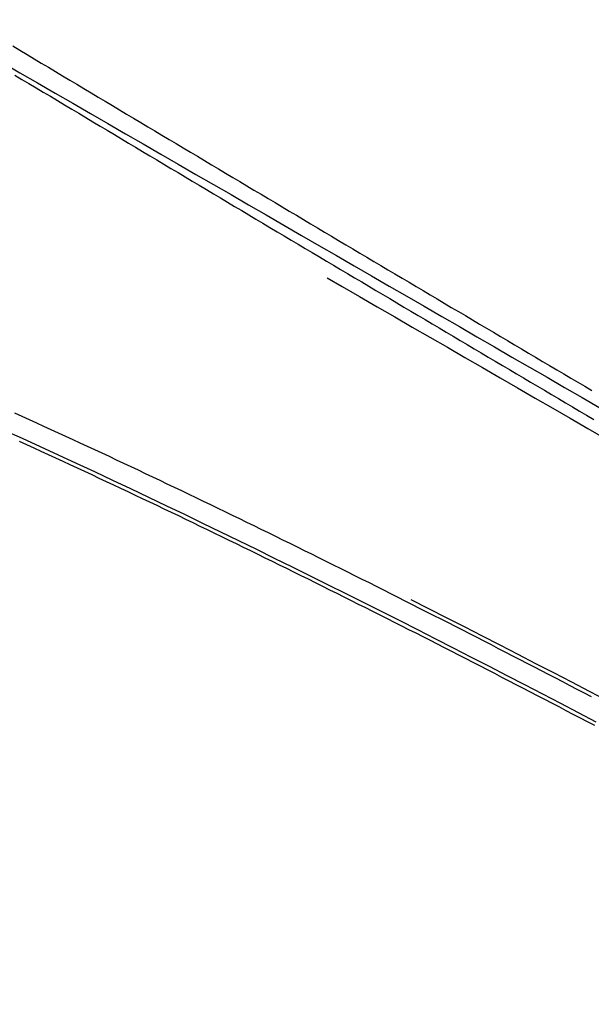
# Model space of a CAD drawing. Header units: metres. Extents: x 209747 to 209830, y 1182430 to 1182564.
# Tile 1045 of 1056: x 209781.34 to 209788.52, y 1182489.71 to 1182502.06. Entities that reach past the tile are written whole.
import ezdxf

# ---------------------------------------------------------------- set-up
doc = ezdxf.new("R2010")
doc.units = ezdxf.units.M
doc.header["$MEASUREMENT"] = 0
doc.linetypes.add('DGN Style 2', pattern=[15.036391, 9.021834, -6.014556])
doc.layers.get('0').update_dxf_attribs({"color": 254})

# ---------------------------------------------------------------- blocks, each defined once
blk = doc.blocks.new('*U4')
at = {"color": 40, "linetype": 'Continuous'}
for p, q in [((30.36, 2.667), (30.45, 2.614)), ((30.45, 2.614), (30.539, 2.56)), ((30.539, 2.56), (30.629, 2.507)), ((30.629, 2.507), (30.718, 2.453)), ((30.718, 2.453), (30.807, 2.4)), ((30.807, 2.4), (30.897, 2.347)), ((30.897, 2.347), (30.986, 2.293)), ((30.986, 2.293), (31.075, 2.24)), ((31.075, 2.24), (31.165, 2.187)), ((31.165, 2.187), (31.254, 2.133)), ((31.254, 2.133), (31.343, 2.08)), ((31.343, 2.08), (31.432, 2.027)), ((31.432, 2.027), (31.521, 1.974)), ((31.521, 1.974), (31.61, 1.92)), ((31.61, 1.92), (31.699, 1.867)), ((31.699, 1.867), (31.788, 1.814)), ((31.788, 1.814), (31.877, 1.761)), ((31.877, 1.761), (31.966, 1.708)), ((31.966, 1.708), (32.055, 1.655)), ((32.055, 1.655), (32.144, 1.602)), ((32.144, 1.602), (32.233, 1.549)), ((32.233, 1.549), (32.322, 1.496)), ((32.322, 1.496), (32.411, 1.443)), ((32.411, 1.443), (32.5, 1.39)), ((32.5, 1.39), (32.589, 1.337)), ((32.589, 1.337), (32.677, 1.284)), ((32.677, 1.284), (32.766, 1.231)), ((32.766, 1.231), (32.855, 1.178)), ((32.855, 1.178), (32.944, 1.125)), ((32.944, 1.125), (33.032, 1.072)), ((33.032, 1.072), (33.121, 1.019)), ((33.121, 1.019), (33.21, 0.966)), ((33.21, 0.966), (33.298, 0.914)), ((33.298, 0.914), (33.387, 0.861)), ((33.387, 0.861), (33.476, 0.808)), ((33.476, 0.808), (33.564, 0.755)), ((33.564, 0.755), (33.653, 0.703)), ((33.653, 0.703), (33.742, 0.65)), ((33.742, 0.65), (33.83, 0.597)), ((33.83, 0.597), (33.919, 0.544)), ((33.919, 0.544), (34.007, 0.492)), ((34.007, 0.492), (34.096, 0.439)), ((34.096, 0.439), (34.184, 0.387)), ((34.184, 0.387), (34.273, 0.334)), ((34.273, 0.334), (34.361, 0.281)), ((34.361, 0.281), (34.45, 0.229)), ((34.45, 0.229), (34.538, 0.176)), ((34.538, 0.176), (34.627, 0.124)), ((34.627, 0.124), (34.715, 0.071)), ((34.715, 0.071), (34.803, 0.019)), ((34.803, 0.019), (34.892, -0.034)), ((34.892, -0.034), (34.98, -0.086)), ((34.98, -0.086), (35.069, -0.139)), ((35.069, -0.139), (35.157, -0.191)), ((35.157, -0.191), (35.245, -0.243)), ((35.245, -0.243), (35.334, -0.296)), ((35.334, -0.296), (35.422, -0.348)), ((35.422, -0.348), (35.51, -0.4)), ((35.51, -0.4), (35.598, -0.453)), ((35.598, -0.453), (35.687, -0.505)), ((35.687, -0.505), (35.775, -0.557)), ((35.775, -0.557), (35.863, -0.61)), ((35.863, -0.61), (35.952, -0.662)), ((35.952, -0.662), (36.04, -0.714)), ((36.04, -0.714), (36.128, -0.766)), ((36.128, -0.766), (36.216, -0.819)), ((36.216, -0.819), (36.304, -0.871)), ((36.304, -0.871), (36.393, -0.923)), ((36.393, -0.923), (36.481, -0.975)), ((36.481, -0.975), (36.569, -1.027)), ((36.569, -1.027), (36.657, -1.079)), ((36.657, -1.079), (36.745, -1.131)), ((36.745, -1.131), (36.834, -1.184)), ((36.834, -1.184), (36.922, -1.236)), ((36.922, -1.236), (37.01, -1.288)), ((37.01, -1.288), (37.098, -1.34)), ((37.098, -1.34), (37.186, -1.392)), ((37.186, -1.392), (37.274, -1.444)), ((37.274, -1.444), (37.362, -1.496)), ((37.362, -1.496), (37.451, -1.548)), ((37.451, -1.548), (37.539, -1.6)), ((37.539, -1.6), (37.627, -1.652)), ((30.536, -2.333), (30.445, -2.292)), ((30.627, -2.375), (30.536, -2.333)), ((30.718, -2.417), (30.627, -2.375)), ((30.809, -2.458), (30.718, -2.417)), ((30.9, -2.5), (30.809, -2.458)), ((30.991, -2.542), (30.9, -2.5)), ((31.082, -2.584), (30.991, -2.542)), ((31.173, -2.627), (31.082, -2.584)), ((31.264, -2.669), (31.173, -2.627)), ((31.355, -2.711), (31.264, -2.669)), ((31.445, -2.754), (31.355, -2.711)), ((31.536, -2.796), (31.445, -2.754)), ((31.627, -2.839), (31.536, -2.796)), ((31.718, -2.882), (31.627, -2.839)), ((31.808, -2.924), (31.718, -2.882)), ((31.899, -2.967), (31.808, -2.924)), ((31.99, -3.01), (31.899, -2.967)), ((32.08, -3.053), (31.99, -3.01)), ((32.171, -3.096), (32.08, -3.053)), ((32.262, -3.14), (32.171, -3.096)), ((32.352, -3.183), (32.262, -3.14)), ((32.443, -3.226), (32.352, -3.183)), ((32.533, -3.27), (32.443, -3.226)), ((32.624, -3.313), (32.533, -3.27)), ((32.714, -3.357), (32.624, -3.313)), ((32.805, -3.401), (32.714, -3.357)), ((32.895, -3.444), (32.805, -3.401)), ((32.986, -3.488), (32.895, -3.444)), ((33.076, -3.532), (32.986, -3.488)), ((33.167, -3.576), (33.076, -3.532)), ((33.257, -3.62), (33.167, -3.576)), ((33.347, -3.664), (33.257, -3.62)), ((33.438, -3.708), (33.347, -3.664)), ((33.528, -3.753), (33.438, -3.708)), ((33.618, -3.797), (33.528, -3.753)), ((33.709, -3.841), (33.618, -3.797)), ((33.799, -3.886), (33.709, -3.841)), ((33.889, -3.93), (33.799, -3.886)), ((33.979, -3.975), (33.889, -3.93)), ((34.07, -4.02), (33.979, -3.975)), ((34.16, -4.064), (34.07, -4.02)), ((34.25, -4.109), (34.16, -4.064)), ((34.34, -4.154), (34.25, -4.109)), ((34.43, -4.199), (34.34, -4.154)), ((34.521, -4.244), (34.43, -4.199)), ((34.611, -4.289), (34.521, -4.244)), ((34.701, -4.334), (34.611, -4.289)), ((34.791, -4.379), (34.701, -4.334)), ((34.881, -4.425), (34.791, -4.379)), ((34.971, -4.47), (34.881, -4.425)), ((35.061, -4.515), (34.971, -4.47)), ((35.151, -4.561), (35.061, -4.515)), ((35.241, -4.606), (35.151, -4.561)), ((35.331, -4.652), (35.241, -4.606)), ((35.421, -4.697), (35.331, -4.652)), ((35.511, -4.743), (35.421, -4.697)), ((35.601, -4.789), (35.511, -4.743)), ((35.69, -4.834), (35.601, -4.789)), ((35.78, -4.88), (35.69, -4.834)), ((35.87, -4.926), (35.78, -4.88)), ((35.96, -4.972), (35.87, -4.926)), ((36.05, -5.018), (35.96, -4.972)), ((36.14, -5.064), (36.05, -5.018)), ((36.229, -5.11), (36.14, -5.064)), ((36.319, -5.156), (36.229, -5.11)), ((36.409, -5.202), (36.319, -5.156)), ((36.499, -5.249), (36.409, -5.202)), ((36.588, -5.295), (36.499, -5.249)), ((36.678, -5.341), (36.588, -5.295)), ((36.768, -5.388), (36.678, -5.341)), ((36.857, -5.434), (36.768, -5.388)), ((36.947, -5.481), (36.857, -5.434)), ((37.037, -5.527), (36.947, -5.481)), ((37.126, -5.574), (37.037, -5.527)), ((37.216, -5.62), (37.126, -5.574)), ((37.305, -5.667), (37.216, -5.62)), ((37.395, -5.713), (37.305, -5.667)), ((37.485, -5.76), (37.395, -5.713)), ((37.574, -5.807), (37.485, -5.76)), ((37.664, -5.854), (37.574, -5.807))]:
    blk.add_line(p, q, dxfattribs=at)
at = {"color": 3, "linetype": 'Continuous'}
for p, q in [((30.385, 2.303), (30.475, 2.249)), ((30.475, 2.249), (30.564, 2.196)), ((30.564, 2.196), (30.654, 2.142)), ((30.654, 2.142), (30.743, 2.089)), ((30.743, 2.089), (30.832, 2.036)), ((30.832, 2.036), (30.921, 1.982)), ((30.921, 1.982), (31.011, 1.929)), ((31.011, 1.929), (31.1, 1.876)), ((31.1, 1.876), (31.189, 1.823)), ((31.189, 1.823), (31.278, 1.769)), ((31.278, 1.769), (31.367, 1.716)), ((31.367, 1.716), (31.456, 1.663)), ((31.456, 1.663), (31.545, 1.61)), ((31.545, 1.61), (31.635, 1.557)), ((31.635, 1.557), (31.724, 1.503)), ((31.724, 1.503), (31.813, 1.45)), ((31.813, 1.45), (31.902, 1.397)), ((31.902, 1.397), (31.99, 1.344)), ((31.99, 1.344), (32.079, 1.291)), ((32.079, 1.291), (32.168, 1.238)), ((32.168, 1.238), (32.257, 1.185)), ((32.257, 1.185), (32.346, 1.132)), ((32.346, 1.132), (32.435, 1.079)), ((32.435, 1.079), (32.524, 1.026)), ((32.524, 1.026), (32.613, 0.973)), ((32.613, 0.973), (32.701, 0.92)), ((32.701, 0.92), (32.79, 0.867)), ((32.79, 0.867), (32.879, 0.814)), ((32.879, 0.814), (32.968, 0.762)), ((32.968, 0.762), (33.056, 0.709)), ((33.056, 0.709), (33.145, 0.656)), ((33.145, 0.656), (33.234, 0.603)), ((33.234, 0.603), (33.322, 0.55)), ((33.322, 0.55), (33.411, 0.497)), ((33.411, 0.497), (33.5, 0.445)), ((33.5, 0.445), (33.588, 0.392)), ((33.588, 0.392), (33.677, 0.339)), ((33.677, 0.339), (33.765, 0.287)), ((33.765, 0.287), (33.854, 0.234)), ((33.854, 0.234), (33.942, 0.181)), ((33.942, 0.181), (34.031, 0.129)), ((34.031, 0.129), (34.119, 0.076)), ((34.119, 0.076), (34.208, 0.023)), ((34.208, 0.023), (34.296, -0.029)), ((34.296, -0.029), (34.385, -0.082)), ((34.385, -0.082), (34.473, -0.134)), ((34.473, -0.134), (34.562, -0.187)), ((34.562, -0.187), (34.65, -0.239)), ((34.65, -0.239), (34.739, -0.292)), ((34.739, -0.292), (34.827, -0.344)), ((34.827, -0.344), (34.915, -0.397)), ((34.915, -0.397), (35.004, -0.449)), ((35.004, -0.449), (35.092, -0.501)), ((35.092, -0.501), (35.181, -0.554)), ((35.181, -0.554), (35.269, -0.606)), ((35.269, -0.606), (35.357, -0.658)), ((35.357, -0.658), (35.446, -0.711)), ((35.446, -0.711), (35.534, -0.763)), ((35.534, -0.763), (35.622, -0.815)), ((35.622, -0.815), (35.71, -0.868)), ((35.71, -0.868), (35.799, -0.92)), ((35.799, -0.92), (35.887, -0.972)), ((35.887, -0.972), (35.975, -1.024)), ((35.975, -1.024), (36.063, -1.077)), ((36.063, -1.077), (36.152, -1.129)), ((36.152, -1.129), (36.24, -1.181)), ((36.24, -1.181), (36.328, -1.233)), ((36.328, -1.233), (36.416, -1.285)), ((36.416, -1.285), (36.505, -1.338)), ((36.505, -1.338), (36.593, -1.39)), ((36.593, -1.39), (36.681, -1.442)), ((36.681, -1.442), (36.769, -1.494)), ((36.769, -1.494), (36.857, -1.546)), ((36.857, -1.546), (36.945, -1.598)), ((36.945, -1.598), (37.034, -1.65)), ((37.034, -1.65), (37.122, -1.702)), ((37.122, -1.702), (37.21, -1.754)), ((37.21, -1.754), (37.298, -1.806)), ((37.298, -1.806), (37.386, -1.858)), ((30.478, -1.977), (30.387, -1.936)), ((37.386, -1.858), (37.474, -1.91)), ((37.474, -1.91), (37.562, -1.962)), ((37.562, -1.962), (37.651, -2.014)), ((30.57, -2.019), (30.478, -1.977)), ((30.661, -2.06), (30.57, -2.019)), ((30.752, -2.102), (30.661, -2.06)), ((30.843, -2.144), (30.752, -2.102)), ((30.935, -2.186), (30.843, -2.144)), ((31.026, -2.228), (30.935, -2.186)), ((31.117, -2.27), (31.026, -2.228)), ((31.208, -2.312), (31.117, -2.27)), ((31.299, -2.355), (31.208, -2.312)), ((31.391, -2.397), (31.299, -2.355)), ((31.482, -2.439), (31.391, -2.397)), ((31.573, -2.482), (31.482, -2.439)), ((31.664, -2.525), (31.573, -2.482)), ((31.755, -2.567), (31.664, -2.525)), ((31.846, -2.61), (31.755, -2.567)), ((31.937, -2.653), (31.846, -2.61)), ((32.028, -2.696), (31.937, -2.653)), ((32.118, -2.739), (32.028, -2.696)), ((32.209, -2.782), (32.118, -2.739)), ((32.3, -2.826), (32.209, -2.782)), ((32.391, -2.869), (32.3, -2.826)), ((32.482, -2.912), (32.391, -2.869)), ((32.573, -2.956), (32.482, -2.912)), ((32.663, -2.999), (32.573, -2.956)), ((32.754, -3.043), (32.663, -2.999)), ((32.845, -3.087), (32.754, -3.043)), ((32.936, -3.13), (32.845, -3.087)), ((33.026, -3.174), (32.936, -3.13)), ((33.117, -3.218), (33.026, -3.174)), ((33.208, -3.262), (33.117, -3.218)), ((33.298, -3.306), (33.208, -3.262)), ((33.389, -3.35), (33.298, -3.306)), ((33.479, -3.395), (33.389, -3.35)), ((33.57, -3.439), (33.479, -3.395)), ((33.66, -3.483), (33.57, -3.439)), ((33.751, -3.528), (33.66, -3.483)), ((33.841, -3.572), (33.751, -3.528)), ((33.932, -3.617), (33.841, -3.572)), ((34.022, -3.661), (33.932, -3.617)), ((34.113, -3.706), (34.022, -3.661)), ((34.203, -3.751), (34.113, -3.706)), ((34.293, -3.796), (34.203, -3.751)), ((34.384, -3.841), (34.293, -3.796)), ((34.474, -3.886), (34.384, -3.841)), ((34.564, -3.931), (34.474, -3.886)), ((34.655, -3.976), (34.564, -3.931)), ((34.745, -4.021), (34.655, -3.976)), ((34.835, -4.066), (34.745, -4.021)), ((34.925, -4.111), (34.835, -4.066)), ((35.016, -4.157), (34.925, -4.111)), ((35.106, -4.202), (35.016, -4.157)), ((35.196, -4.248), (35.106, -4.202)), ((35.286, -4.293), (35.196, -4.248)), ((35.376, -4.339), (35.286, -4.293)), ((35.466, -4.384), (35.376, -4.339)), ((35.557, -4.43), (35.466, -4.384)), ((35.647, -4.476), (35.557, -4.43)), ((35.737, -4.521), (35.647, -4.476)), ((35.827, -4.567), (35.737, -4.521)), ((35.917, -4.613), (35.827, -4.567)), ((36.007, -4.659), (35.917, -4.613)), ((36.097, -4.705), (36.007, -4.659)), ((36.187, -4.751), (36.097, -4.705)), ((36.277, -4.797), (36.187, -4.751)), ((36.367, -4.843), (36.277, -4.797)), ((36.456, -4.89), (36.367, -4.843)), ((36.546, -4.936), (36.456, -4.89)), ((36.636, -4.982), (36.546, -4.936)), ((36.726, -5.028), (36.636, -4.982)), ((36.816, -5.075), (36.726, -5.028)), ((36.906, -5.121), (36.816, -5.075)), ((36.995, -5.168), (36.906, -5.121)), ((37.085, -5.214), (36.995, -5.168)), ((37.175, -5.261), (37.085, -5.214)), ((37.265, -5.307), (37.175, -5.261)), ((37.354, -5.354), (37.265, -5.307)), ((37.444, -5.401), (37.354, -5.354)), ((37.534, -5.448), (37.444, -5.401)), ((37.624, -5.494), (37.534, -5.448))]:
    blk.add_line(p, q, dxfattribs=at)
blk = doc.blocks.new('ATTEMP')
at = {"color": 5, "linetype": 'Continuous', "flags": 128}
for points in [[(19.75, 2.459), (19.971, 2.331), (20.192, 2.204), (20.413, 2.076), (20.634, 1.949), (20.855, 1.821), (21.075, 1.694), (21.296, 1.567), (21.517, 1.439), (21.738, 1.312), (21.958, 1.184), (22.179, 1.057), (22.399, 0.93), (22.62, 0.803), (22.84, 0.675), (23.061, 0.548), (23.281, 0.421), (23.502, 0.293), (23.722, 0.166), (23.942, 0.039), (24.163, -0.088), (24.383, -0.215), (24.603, -0.343), (24.824, -0.47), (25.044, -0.597), (25.264, -0.724), (25.485, -0.851), (25.705, -0.979), (25.925, -1.106), (26.145, -1.233), (26.366, -1.36), (26.586, -1.487), (26.806, -1.614), (27.026, -1.741), (27.246, -1.868)], [(19.77, -2.148), (19.997, -2.251), (20.224, -2.355), (20.451, -2.459), (20.677, -2.564), (20.904, -2.67), (21.13, -2.776), (21.357, -2.882), (21.583, -2.99), (21.809, -3.097), (22.035, -3.205), (22.26, -3.314), (22.486, -3.423), (22.712, -3.533), (22.937, -3.643), (23.162, -3.753), (23.387, -3.864), (23.612, -3.975), (23.837, -4.087), (24.062, -4.199), (24.287, -4.311), (24.511, -4.424), (24.736, -4.538), (24.96, -4.651), (25.185, -4.765), (25.409, -4.88), (25.633, -4.994), (25.857, -5.109), (26.081, -5.224), (26.304, -5.34), (26.528, -5.456), (26.752, -5.572), (26.975, -5.689), (27.199, -5.805)]]:
    blk.add_lwpolyline(points, dxfattribs=at)
at = {"color": 1, "linetype": 'DGN Style 2', "flags": 128}
blk.add_lwpolyline([(-11.705, 0.001), (-11.702, 0.261), (-11.692, 0.522), (-11.677, 0.785), (-11.655, 1.047), (-11.626, 1.311), (-11.592, 1.574), (-11.551, 1.837), (-11.503, 2.1), (-11.45, 2.362), (-11.39, 2.624), (-11.324, 2.885), (-11.252, 3.145), (-11.174, 3.403), (-11.089, 3.661), (-10.999, 3.916), (-10.902, 4.17), (-10.799, 4.423), (-10.691, 4.673), (-10.576, 4.921), (-10.455, 5.166), (-10.329, 5.409), (-10.197, 5.649), (-10.059, 5.887), (-9.915, 6.121), (-9.766, 6.352), (-9.611, 6.58), (-9.451, 6.804), (-9.285, 7.025), (-9.114, 7.242), (-8.938, 7.455), (-8.757, 7.664), (-8.571, 7.869), (-8.379, 8.07), (-8.184, 8.266), (-7.983, 8.457), (-7.778, 8.644), (-7.568, 8.826), (-7.354, 9.003), (-7.136, 9.175), (-6.913, 9.342), (-6.687, 9.504), (-6.456, 9.66), (-6.222, 9.811), (-5.985, 9.956), (-5.743, 10.096), (-5.499, 10.23), (-5.251, 10.358), (-5, 10.48), (-4.747, 10.596), (-4.49, 10.706), (-4.231, 10.81), (-3.97, 10.908), (-3.706, 10.999), (-3.44, 11.085), (-3.171, 11.163), (-2.901, 11.236), (-2.63, 11.302), (-2.356, 11.361), (-2.082, 11.414), (-1.806, 11.46), (-1.529, 11.5), (-1.251, 11.532), (-0.972, 11.559), (-0.693, 11.578), (-0.414, 11.591), (-0.134, 11.597), (0.146, 11.596), (0.426, 11.589), (0.706, 11.575), (0.985, 11.554), (1.264, 11.526), (1.542, 11.492), (1.819, 11.451), (2.096, 11.403), (2.37, 11.349), (2.644, 11.288), (2.916, 11.22), (3.186, 11.146), (3.455, 11.066), (3.721, 10.979), (3.986, 10.885), (4.248, 10.785), (4.507, 10.679), (4.764, 10.567), (5.018, 10.448), (5.27, 10.323), (5.515, 10.195), (5.758, 10.067), (5.999, 9.938), (6.24, 9.809), (6.48, 9.68), (6.719, 9.551), (6.956, 9.421), (7.194, 9.291), (7.43, 9.161), (7.665, 9.031), (7.9, 8.901), (8.134, 8.771), (8.367, 8.64), (8.6, 8.51), (8.832, 8.38), (9.063, 8.25), (9.294, 8.119), (9.524, 7.989), (9.754, 7.859), (9.983, 7.729), (10.212, 7.599), (10.441, 7.469), (10.669, 7.339), (10.896, 7.209), (11.123, 7.08), (11.35, 6.95), (11.577, 6.82), (11.803, 6.691), (12.029, 6.561), (12.254, 6.432), (12.479, 6.303), (12.704, 6.174), (12.929, 6.045), (13.154, 5.916), (13.378, 5.787), (13.602, 5.658), (13.826, 5.529), (14.05, 5.4), (14.273, 5.272), (14.496, 5.143), (14.72, 5.014), (14.943, 4.886), (15.165, 4.758), (15.388, 4.629), (15.611, 4.501), (15.833, 4.373), (16.055, 4.244), (16.278, 4.116), (16.5, 3.988), (16.722, 3.86), (16.944, 3.732), (17.165, 3.604), (17.387, 3.476), (17.609, 3.348), (17.83, 3.221), (18.052, 3.093), (18.273, 2.965), (18.495, 2.837), (18.716, 2.71), (18.937, 2.582), (19.158, 2.454), (19.379, 2.327), (19.6, 2.199), (19.821, 2.072), (20.042, 1.944), (20.263, 1.817), (20.484, 1.689), (20.705, 1.562), (20.925, 1.434), (21.146, 1.307), (21.367, 1.179), (21.588, 1.052), (21.808, 0.925), (22.029, 0.797), (22.249, 0.67), (22.47, 0.543), (22.69, 0.415), (22.911, 0.288), (23.131, 0.161), (23.352, 0.034), (23.572, -0.094), (23.792, -0.221), (24.013, -0.348), (24.233, -0.475), (24.453, -0.602), (24.674, -0.73), (24.894, -0.857), (25.114, -0.984), (25.335, -1.111), (25.555, -1.238), (25.775, -1.366), (25.995, -1.493), (26.216, -1.62), (26.436, -1.747), (26.656, -1.874), (26.876, -2.001), (27.096, -2.128), (27.316, -2.255), (27.537, -2.382), (27.757, -2.51), (27.977, -2.637), (28.197, -2.764), (28.417, -2.891), (28.637, -3.018), (28.857, -3.145), (29.077, -3.272), (29.297, -3.399), (29.517, -3.526), (29.738, -3.653), (29.958, -3.78), (30.178, -3.907), (30.398, -4.034), (30.618, -4.161), (30.838, -4.288), (31.058, -4.415), (31.278, -4.543), (31.498, -4.67), (31.718, -4.797), (31.938, -4.924), (32.158, -5.051), (32.378, -5.178), (32.598, -5.305), (32.818, -5.432), (33.038, -5.559), (33.258, -5.686), (33.478, -5.813), (33.698, -5.94), (33.918, -6.067), (34.138, -6.194), (34.358, -6.321), (34.578, -6.448), (34.798, -6.575), (35.018, -6.702), (35.238, -6.829), (35.458, -6.956), (35.678, -7.083), (35.898, -7.21), (36.118, -7.337), (36.338, -7.464), (36.558, -7.591), (36.778, -7.718), (36.998, -7.845), (37.218, -7.972), (37.438, -8.099), (37.658, -8.226), (37.878, -8.353), (38.098, -8.48), (38.318, -8.607), (38.538, -8.734), (38.758, -8.861), (38.978, -8.988), (39.198, -9.115), (39.418, -9.242), (39.638, -9.369), (39.858, -9.496), (40.078, -9.623), (40.298, -9.75), (40.518, -9.877), (40.737, -10.004), (40.957, -10.131), (41.177, -10.258), (41.397, -10.385), (41.617, -10.512), (41.837, -10.639), (42.057, -10.766), (42.277, -10.893), (42.497, -11.02), (42.717, -11.147), (42.937, -11.274), (43.157, -11.401), (43.377, -11.528), (43.597, -11.655), (43.817, -11.782), (44.037, -11.909), (44.257, -12.036), (44.477, -12.163), (44.697, -12.29), (44.917, -12.417), (45.137, -12.544), (45.357, -12.671), (45.577, -12.798), (45.797, -12.925), (46.017, -13.052), (46.237, -13.179), (46.457, -13.306), (46.676, -13.433), (46.896, -13.56), (47.116, -13.687), (47.336, -13.814), (47.556, -13.941), (47.776, -14.068), (47.996, -14.195), (48.216, -14.322), (48.436, -14.449), (48.656, -14.576), (48.876, -14.703), (49.096, -14.83), (49.316, -14.957), (49.536, -15.084), (49.756, -15.211), (49.976, -15.338), (50.196, -15.465), (50.416, -15.592), (50.636, -15.719), (50.856, -15.846), (51.076, -15.973), (51.296, -16.1), (51.516, -16.227), (51.736, -16.354), (51.955, -16.481), (52.175, -16.608), (52.395, -16.735), (52.615, -16.862), (52.835, -16.989), (53.055, -17.116), (53.275, -17.243), (53.495, -17.37), (53.715, -17.497), (53.935, -17.624), (54.155, -17.751), (54.375, -17.878), (54.595, -18.005), (54.815, -18.132), (55.035, -18.259), (55.255, -18.386), (55.475, -18.513), (55.695, -18.64), (55.915, -18.767), (56.135, -18.894), (56.355, -19.021), (56.575, -19.148), (56.795, -19.275), (57.014, -19.402), (57.234, -19.529), (57.454, -19.656), (57.674, -19.783), (57.894, -19.91), (58.114, -20.037), (58.334, -20.164), (58.554, -20.291), (58.774, -20.418), (58.994, -20.544), (59.214, -20.671), (59.434, -20.798), (59.654, -20.925), (59.874, -21.052), (60.094, -21.179), (60.314, -21.306), (60.534, -21.433), (60.754, -21.56), (60.974, -21.687), (61.194, -21.814), (61.414, -21.941), (61.634, -22.068), (61.854, -22.195), (62.074, -22.322), (62.293, -22.449), (62.513, -22.576), (62.733, -22.703), (62.953, -22.83), (63.173, -22.957), (63.393, -23.084), (63.613, -23.211), (63.833, -23.338), (64.053, -23.465), (64.273, -23.592), (64.493, -23.719), (64.713, -23.846), (64.933, -23.973), (65.153, -24.1), (65.245, -24.153)], dxfattribs=at)
at = {"color": 6, "linetype": 'DGN Style 2', "flags": 128}
blk.add_lwpolyline([(-9.255, -27.61), (-9.255, -27.356), (-9.255, -27.102), (-9.255, -26.848), (-9.255, -26.595), (-9.255, -26.342), (-9.255, -26.09), (-9.255, -25.838), (-9.255, -25.587), (-9.255, -25.337), (-9.255, -25.088), (-9.255, -24.839), (-9.255, -24.591), (-9.255, -24.344), (-9.255, -24.098), (-9.256, -23.852), (-9.256, -23.608), (-9.256, -23.365), (-9.256, -23.123), (-9.256, -22.881), (-9.257, -22.641), (-9.257, -22.402), (-9.258, -22.164), (-9.258, -21.927), (-9.258, -21.691), (-9.259, -21.456), (-9.259, -21.223), (-9.26, -20.99), (-9.26, -20.759), (-9.261, -20.529), (-9.262, -20.3), (-9.262, -20.072), (-9.263, -19.845), (-9.263, -19.62), (-9.264, -19.395), (-9.264, -19.172), (-9.265, -18.951), (-9.265, -18.73), (-9.266, -18.511), (-9.266, -18.293), (-9.266, -18.076), (-9.267, -17.86), (-9.267, -17.646), (-9.266, -17.433), (-9.266, -17.221), (-9.266, -17.011), (-9.265, -16.801), (-9.265, -16.593), (-9.264, -16.387), (-9.263, -16.181), (-9.262, -15.977), (-9.26, -15.774), (-9.259, -15.573), (-9.257, -15.373), (-9.254, -15.174), (-9.252, -14.976), (-9.249, -14.78), (-9.246, -14.585), (-9.242, -14.391), (-9.239, -14.199), (-9.235, -14.008), (-9.23, -13.818), (-9.225, -13.629), (-9.22, -13.442), (-9.214, -13.256), (-9.208, -13.072), (-9.202, -12.889), (-9.195, -12.707), (-9.187, -12.526), (-9.179, -12.347), (-9.171, -12.169), (-9.162, -11.992), (-9.153, -11.817), (-9.143, -11.643), (-9.133, -11.47), (-9.122, -11.299), (-9.111, -11.129), (-9.099, -10.96), (-9.086, -10.793), (-9.073, -10.627), (-9.059, -10.462), (-9.045, -10.298), (-9.03, -10.136), (-9.015, -9.975), (-8.999, -9.816), (-8.983, -9.658), (-8.965, -9.501), (-8.948, -9.345), (-8.929, -9.188), (-8.91, -9.031), (-8.889, -8.873), (-8.868, -8.715), (-8.845, -8.556), (-8.822, -8.397), (-8.798, -8.238), (-8.772, -8.078), (-8.746, -7.918), (-8.718, -7.758), (-8.689, -7.597), (-8.659, -7.437), (-8.628, -7.277), (-8.596, -7.116), (-8.562, -6.956), (-8.527, -6.796), (-8.491, -6.636), (-8.453, -6.477), (-8.414, -6.317), (-8.373, -6.158), (-8.331, -6), (-8.288, -5.842), (-8.243, -5.684), (-8.196, -5.527), (-8.147, -5.37), (-8.097, -5.214), (-8.046, -5.059), (-7.992, -4.904), (-7.937, -4.75), (-7.88, -4.596), (-7.821, -4.444), (-7.76, -4.292), (-7.697, -4.141), (-7.633, -3.991), (-7.566, -3.842), (-7.497, -3.694), (-7.427, -3.547), (-7.354, -3.401), (-7.279, -3.256), (-7.202, -3.112), (-7.123, -2.969), (-7.042, -2.827), (-6.958, -2.686), (-6.873, -2.547), (-6.785, -2.409), (-6.694, -2.272), (-6.602, -2.136), (-6.507, -2.002), (-6.409, -1.869), (-6.31, -1.737), (-6.208, -1.607), (-6.103, -1.478), (-5.996, -1.35), (-5.887, -1.224), (-5.775, -1.099), (-5.66, -0.976), (-5.543, -0.855), (-5.423, -0.735), (-5.301, -0.616), (-5.177, -0.5), (-5.049, -0.384), (-4.919, -0.271), (-4.787, -0.16), (-4.652, -0.05), (-4.514, 0.058), (-4.374, 0.164), (-4.231, 0.269), (-4.085, 0.371), (-3.937, 0.471), (-3.787, 0.57), (-3.633, 0.666), (-3.478, 0.76), (-3.319, 0.852), (-3.158, 0.942), (-2.995, 1.03), (-2.829, 1.116), (-2.661, 1.199), (-2.49, 1.28), (-2.317, 1.359), (-2.142, 1.435), (-1.964, 1.509), (-1.784, 1.58), (-1.602, 1.649), (-1.418, 1.715), (-1.231, 1.779), (-1.043, 1.841), (-0.852, 1.9), (-0.659, 1.956), (-0.465, 2.01), (-0.268, 2.061), (-0.07, 2.109), (0.13, 2.155), (0.332, 2.198), (0.535, 2.239), (0.741, 2.277), (0.947, 2.312), (1.156, 2.345), (1.365, 2.375), (1.577, 2.402), (1.789, 2.427), (2.003, 2.449), (2.218, 2.468), (2.434, 2.485), (2.652, 2.499), (2.87, 2.511), (3.09, 2.52), (3.31, 2.527), (3.532, 2.531), (3.754, 2.532), (3.978, 2.531), (4.202, 2.528), (4.427, 2.522), (4.652, 2.513), (4.879, 2.502), (5.106, 2.489), (5.333, 2.474), (5.561, 2.456), (5.79, 2.436), (6.019, 2.413), (6.249, 2.389), (6.479, 2.362), (6.709, 2.333), (6.94, 2.302), (7.171, 2.269), (7.402, 2.234), (7.634, 2.196), (7.866, 2.157), (8.098, 2.116), (8.33, 2.073), (8.563, 2.028), (8.795, 1.981), (9.028, 1.932), (9.261, 1.881), (9.494, 1.829), (9.727, 1.775), (9.96, 1.719), (10.193, 1.662), (10.426, 1.603), (10.659, 1.542), (10.892, 1.48), (11.125, 1.416), (11.358, 1.351), (11.591, 1.284), (11.824, 1.216), (12.057, 1.146), (12.289, 1.075), (12.522, 1.003), (12.755, 0.929), (12.987, 0.854), (13.219, 0.778), (13.452, 0.701), (13.684, 0.622), (13.916, 0.542), (14.148, 0.461), (14.379, 0.379), (14.611, 0.295), (14.842, 0.211), (15.074, 0.126), (15.305, 0.039), (15.536, -0.048), (15.767, -0.137), (15.997, -0.226), (16.228, -0.317), (16.458, -0.408), (16.688, -0.5), (16.918, -0.594), (17.148, -0.688), (17.378, -0.782), (17.607, -0.878), (17.837, -0.974), (18.066, -1.072), (18.295, -1.17), (18.524, -1.268), (18.753, -1.368), (18.981, -1.468), (19.21, -1.569), (19.438, -1.67), (19.666, -1.772), (19.894, -1.875), (20.121, -1.978), (20.349, -2.082), (20.576, -2.187), (20.804, -2.292), (21.031, -2.398), (21.258, -2.504), (21.485, -2.611), (21.711, -2.719), (21.938, -2.826), (22.164, -2.935), (22.391, -3.044), (22.617, -3.153), (22.843, -3.263), (23.069, -3.373), (23.294, -3.484), (23.52, -3.595), (23.746, -3.706), (23.971, -3.818), (24.196, -3.931), (24.421, -4.043), (24.646, -4.156), (24.871, -4.27), (25.096, -4.384), (25.321, -4.498), (25.545, -4.612), (25.77, -4.727), (25.994, -4.842), (26.218, -4.958), (26.442, -5.074), (26.666, -5.19), (26.89, -5.306), (27.114, -5.423), (27.338, -5.54), (27.561, -5.657), (27.785, -5.774), (28.009, -5.892), (28.232, -6.01), (28.455, -6.128), (28.678, -6.246), (28.902, -6.365), (29.125, -6.484), (29.348, -6.603), (29.571, -6.722), (29.793, -6.842), (30.016, -6.961), (30.239, -7.081), (30.461, -7.201), (30.684, -7.322), (30.907, -7.442), (31.129, -7.563), (31.351, -7.684), (31.574, -7.805), (31.796, -7.926), (32.018, -8.047), (32.24, -8.168), (32.462, -8.29), (32.684, -8.412), (32.906, -8.534), (33.128, -8.656), (33.35, -8.778), (33.572, -8.9), (33.794, -9.023), (34.015, -9.145), (34.237, -9.268), (34.459, -9.391), (34.68, -9.513), (34.902, -9.636), (35.123, -9.76), (35.345, -9.883), (35.566, -10.006), (35.787, -10.129), (36.009, -10.253), (36.23, -10.377), (36.451, -10.5), (36.673, -10.624), (36.894, -10.748), (37.115, -10.872), (37.336, -10.996), (37.557, -11.12), (37.778, -11.244), (37.999, -11.369), (38.22, -11.493), (38.441, -11.617), (38.662, -11.742), (38.883, -11.866), (39.104, -11.991), (39.325, -12.116), (39.546, -12.241), (39.767, -12.365), (39.987, -12.49), (40.208, -12.615), (40.429, -12.74), (40.65, -12.865), (40.87, -12.99), (41.091, -13.116), (41.312, -13.241), (41.532, -13.366), (41.753, -13.491), (41.974, -13.617), (42.194, -13.742), (42.415, -13.868), (42.635, -13.993), (42.856, -14.119), (43.076, -14.244), (43.297, -14.37), (43.517, -14.495), (43.738, -14.621), (43.958, -14.747), (44.179, -14.873), (44.399, -14.998), (44.62, -15.124), (44.84, -15.25), (45.061, -15.376), (45.281, -15.502), (45.501, -15.628), (45.722, -15.754), (45.942, -15.88), (46.162, -16.006), (46.383, -16.132), (46.603, -16.258), (46.823, -16.384), (47.044, -16.51), (47.264, -16.636), (47.484, -16.763), (47.705, -16.889), (47.925, -17.015), (48.145, -17.141), (48.365, -17.267), (48.586, -17.394), (48.806, -17.52), (49.026, -17.646), (49.246, -17.773), (49.466, -17.899), (49.687, -18.025), (49.907, -18.152), (50.127, -18.278), (50.347, -18.405), (50.567, -18.531), (50.788, -18.658), (51.008, -18.784), (51.228, -18.911), (51.448, -19.037), (51.668, -19.164), (51.888, -19.29), (52.108, -19.417), (52.329, -19.543), (52.549, -19.67), (52.769, -19.796), (52.989, -19.923), (53.209, -20.05), (53.429, -20.176), (53.649, -20.303), (53.869, -20.43), (54.089, -20.556), (54.31, -20.683), (54.53, -20.81), (54.75, -20.936), (54.97, -21.063), (55.19, -21.19), (55.41, -21.316), (55.63, -21.443), (55.85, -21.57), (56.07, -21.696), (56.29, -21.823), (56.51, -21.95), (56.73, -22.077), (56.95, -22.203), (57.17, -22.33), (57.391, -22.457), (57.611, -22.584), (57.831, -22.711), (58.051, -22.837), (58.271, -22.964), (58.491, -23.091), (58.711, -23.218), (58.931, -23.345), (59.151, -23.471), (59.371, -23.598), (59.591, -23.725), (59.811, -23.852), (60.031, -23.979), (60.251, -24.105), (60.471, -24.232), (60.691, -24.359), (60.911, -24.486), (61.131, -24.613), (61.351, -24.74), (61.571, -24.867), (61.791, -24.993), (62.011, -25.12), (62.231, -25.247), (62.451, -25.374), (62.671, -25.501), (62.891, -25.628), (63.111, -25.755), (63.331, -25.882), (63.551, -26.009), (63.771, -26.135), (63.991, -26.262), (64.018, -26.278)], dxfattribs=at)
at = {"color": 3, "linetype": 'Continuous'}
blk.add_blockref('*U4', (-10.48, 0), dxfattribs=at)

msp = doc.modelspace()

# ---------------------------------------------------------------- block references
at = {"color": 1, "linetype": 'DGN Style 2'}
msp.add_blockref('ATTEMP', (209761.378, 1182499.061), dxfattribs=at)

doc.saveas('drawing.dxf')
